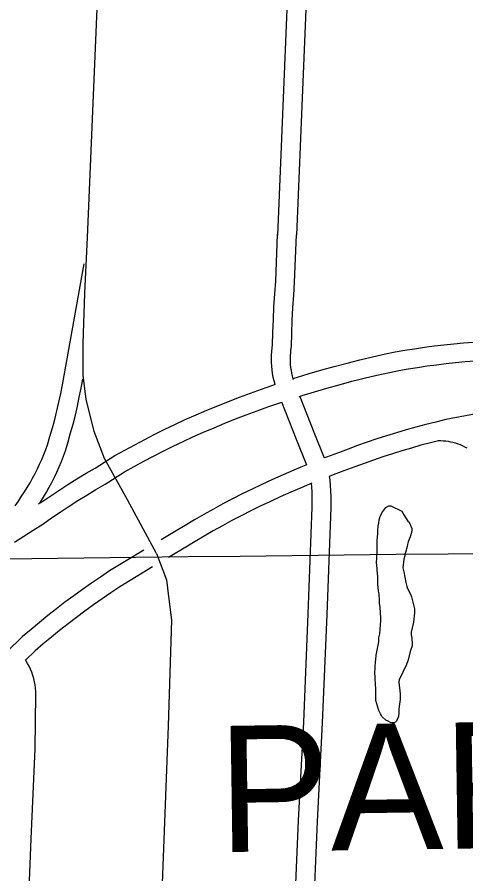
# Model space of a CAD drawing. Extents: x 3677843 to 3715951, y 511991 to 537744.
# Drawn here: x 3694217 to 3694928, y 523103 to 524461 of the extents above; entities that cross this region are included whole.
import ezdxf

# ---------------------------------------------------------------- set-up
doc = ezdxf.new("R2010")
doc.units = 0
for name, color, linetype in [('V-GRID-MAJR', 7, 'Continuous'), ('V-ROAD-CNTR', 7, 'Continuous'), ('V-SITE-VEGE', 7, 'Continuous'), ('V-TOPO-GNAM-IDEN', 7, 'Continuous')]:
    doc.layers.add(name, color=color, linetype=linetype)

msp = doc.modelspace()

# ---------------------------------------------------------------- linework, layer by layer
at = {"layer": 'V-GRID-MAJR'}
msp.add_spline([(3682033.6, 523465.9), (3687312.3, 523524.6), (3697869.7, 523644.4)], degree=3, dxfattribs=at)
at = {"layer": 'V-ROAD-CNTR'}
for points in [[(3694438.3, 523610.8), (3694392.3, 523695.7), (3694355.9, 523761.4), (3694339.1, 523804.3), (3694326.6, 523855.4), (3694321.7, 523893.2), (3694321.9, 523943.7), (3694324.7, 524023.2), (3694328.9, 524111.7), (3694371.4, 525125.4), (3694418.2, 526169.4), (3694449.9, 526976.4)], [(3694692.2, 525363.3), (3694666.7, 525011.9), (3694630, 524115.1)], [(3694722.2, 525361.5), (3694696.7, 525010.2), (3694660, 524115.5)], [(3694629.3, 524117.2), (3694626.4, 524042.6), (3694624.9, 524022.5), (3694623.7, 524002), (3694622.7, 523981.5), (3694622, 523961.1), (3694621.5, 523941.6), (3694620.9, 523937), (3694620.3, 523931.2), (3694619.9, 523925.4), (3694619.7, 523919.5), (3694619.9, 523913.7), (3694620.2, 523907.9), (3694620.8, 523902), (3694621.6, 523896.3), (3694622.6, 523890.5), (3694623.9, 523884.8), (3694625.4, 523879.2), (3694625.7, 523878)], [(3694659.3, 524116.1), (3694656.4, 524040.9), (3694654.9, 524020.5), (3694653.6, 524000.4), (3694652.7, 523980.3), (3694652, 523960.2), (3694651.5, 523939.1), (3694650.6, 523933.3), (3694650.2, 523928.7), (3694649.9, 523924.1), (3694649.8, 523919.4), (3694649.8, 523914.8), (3694650.1, 523910.2), (3694650.6, 523905.6), (3694651.2, 523901), (3694652, 523896.5), (3694653, 523892), (3694654.2, 523887.5), (3694654.5, 523886.7)], [(3694214, 523686.6), (3694219.3, 523694), (3694224.4, 523701.5), (3694229, 523708.5), (3694233.4, 523715.6), (3694237.7, 523722.7), (3694241.8, 523730), (3694245.7, 523737.4), (3694249.4, 523744.8), (3694252.9, 523752.4), (3694256.3, 523760), (3694259.5, 523767.7), (3694262.5, 523775.4), (3694265.3, 523783.1), (3694269.3, 523796.3), (3694273.2, 523809.8), (3694276.9, 523823.4), (3694280.3, 523837), (3694283.5, 523850.7), (3694286.4, 523864.5), (3694289.1, 523878.3), (3694323.5, 524069.9)], [(3694653.9, 523888), (3694659.9, 523889.9), (3694679.8, 523895.9), (3694699.8, 523901.8), (3694719.8, 523907.4), (3694740, 523912.7), (3694760.2, 523917.8), (3694780.4, 523922.7), (3694800.9, 523927.3), (3694816.4, 523930.3), (3694831.7, 523933), (3694847.1, 523935.4), (3694862.6, 523937.7), (3694878, 523939.8), (3694893.5, 523941.7), (3694909, 523943.3), (3694924.6, 523944.8), (3694940.1, 523946), (3694955.7, 523947.1), (3694971.3, 523947.9), (3694989.7, 523948.6)], [(3694663.9, 523859.7), (3694668.8, 523861.2), (3694688.4, 523867.2), (3694708, 523872.9), (3694727.7, 523878.4), (3694747.5, 523883.7), (3694767.3, 523888.7), (3694787.2, 523893.5), (3694807, 523897.9), (3694821.8, 523900.7), (3694836.7, 523903.4), (3694851.7, 523905.8), (3694866.8, 523908), (3694881.8, 523910), (3694896.9, 523911.9), (3694912, 523913.5), (3694927.1, 523914.9), (3694942.3, 523916.1), (3694957.4, 523917.1), (3694972.6, 523917.9), (3694975.5, 523918)], [(3694253.2, 523690.6), (3694254.3, 523692.3), (3694259.1, 523700), (3694263.7, 523707.8), (3694268.1, 523715.7), (3694272.3, 523723.6), (3694276.4, 523731.7), (3694280.2, 523739.9), (3694283.9, 523748.1), (3694287.4, 523756.5), (3694290.6, 523764.9), (3694293.8, 523773.6), (3694298.1, 523787.8), (3694302.1, 523801.8), (3694305.9, 523815.9), (3694309.5, 523830), (3694312.8, 523844.2), (3694315.8, 523858.4), (3694318.6, 523872.7), (3694321.2, 523886.9)], [(3694251.3, 523689.3), (3694254.9, 523691.8), (3694269, 523701.4), (3694283.3, 523710.8), (3694297.6, 523720), (3694312.1, 523729), (3694326.7, 523737.9), (3694341.1, 523746.3), (3694372.2, 523766), (3694388.1, 523774.8), (3694403.7, 523783.3), (3694419.5, 523791.7), (3694435.3, 523799.8), (3694451.3, 523807.7), (3694467.3, 523815.5), (3694483.6, 523823.1), (3694500.7, 523830.6), (3694517.8, 523837.9), (3694535.1, 523845), (3694552.4, 523851.9), (3694569.7, 523858.6), (3694587.2, 523865.1), (3694604.7, 523871.5), (3694622.3, 523877.6), (3694626.8, 523879.1)], [(3694665.1, 523859.8), (3694687.4, 523802.9), (3694703.8, 523762.2)], [(3694213.3, 523628.9), (3694227.9, 523638.5), (3694242.6, 523647.8), (3694257.9, 523657.3), (3694272, 523667.1), (3694285.7, 523676.5), (3694299.6, 523685.7), (3694313.7, 523694.7), (3694327.8, 523703.5), (3694342.1, 523712.1), (3694356.7, 523720.7), (3694387.6, 523740.2), (3694402.5, 523748.6), (3694417.9, 523756.9), (3694433.3, 523765), (3694448.9, 523773), (3694464.5, 523780.8), (3694480.2, 523788.4), (3694495.9, 523795.7), (3694512.6, 523803), (3694529.4, 523810.2), (3694546.3, 523817.2), (3694563.3, 523824), (3694580.4, 523830.6), (3694597.5, 523837), (3694614.7, 523843.2), (3694632, 523849.2), (3694636.9, 523850.9)], [(3694636.2, 523851.1), (3694659.5, 523791.8), (3694675.9, 523751.2)], [(3694976.7, 523838.6), (3694958.6, 523834.9), (3694927.8, 523828.8), (3694896.5, 523823), (3694880.6, 523819.2), (3694864.9, 523815.3), (3694849.2, 523811.2), (3694833.7, 523806.9), (3694818.2, 523802.3), (3694802.7, 523797.5), (3694787.3, 523792.5), (3694772, 523787.2), (3694756.8, 523781.8), (3694741.9, 523776.2), (3694724.6, 523770), (3694707.2, 523763.5), (3694703.8, 523762.2)], [(3694884.9, 523789.4), (3694872.3, 523786.3), (3694857.1, 523782.3), (3694841.9, 523778), (3694826.8, 523773.6), (3694811.8, 523768.9), (3694796.8, 523764), (3694782, 523758.9), (3694767.1, 523753.6), (3694752.2, 523748), (3694734.9, 523741.8), (3694717.9, 523735.5), (3694711.9, 523733.1)], [(3694884.2, 523789.7), (3694888.4, 523789.7), (3694892.3, 523789.5), (3694896.3, 523789.2), (3694900.1, 523788.7), (3694904, 523788), (3694907.8, 523787.1), (3694911.6, 523786), (3694915.3, 523784.8), (3694919, 523783.4), (3694922.6, 523781.8), (3694926.1, 523780.1), (3694929.6, 523778.2)], [(3694675.9, 523751.2), (3694655.7, 523742.8), (3694638.6, 523735.4), (3694621.7, 523727.9), (3694604.9, 523720.1), (3694589.4, 523712.8), (3694573.9, 523705.2), (3694558.6, 523697.4), (3694543.4, 523689.4), (3694528.2, 523681.2), (3694513.2, 523672.8), (3694498.3, 523664.2), (3694483.5, 523655.4), (3694469.1, 523646.5), (3694445.3, 523632.5)], [(3694711.9, 523733.1), (3694712.6, 523727.6), (3694713.4, 523718.8), (3694714, 523710), (3694714.3, 523701.2), (3694714.5, 523692.3), (3694714.4, 523683.5), (3694707.8, 523513.9), (3694700.8, 523342.3), (3694692.6, 523186.2), (3694685.8, 523024.2), (3694679.9, 522857.5), (3694675.4, 522787.8), (3694674.6, 522777.8), (3694673.5, 522767.8), (3694672.1, 522757.9), (3694670.5, 522747.9), (3694668.7, 522738), (3694666.6, 522728.2), (3694664.3, 522718.4), (3694661.7, 522708.7), (3694660.7, 522705)], [(3694684.2, 523722.2), (3694667.4, 523715.1), (3694650.7, 523707.9), (3694634.1, 523700.6), (3694617.6, 523692.9), (3694602.4, 523685.7), (3694587.3, 523678.3), (3694572.4, 523670.7), (3694557.5, 523662.9), (3694542.7, 523654.9), (3694528.1, 523646.7), (3694513.5, 523638.3), (3694499.1, 523629.7), (3694484.6, 523620.8), (3694460, 523606.3), (3694457.1, 523604.6)], [(3694683, 523721.7), (3694683.5, 523716.5), (3694684, 523708.4), (3694684.3, 523700.3), (3694684.4, 523692.3), (3694684.4, 523684.2), (3694677.9, 523515.1), (3694670.8, 523343.7), (3694662.6, 523187.6), (3694655.8, 523025.3), (3694649.9, 522859), (3694645.5, 522790), (3694644.7, 522780.7), (3694643.7, 522771.5), (3694642.4, 522762.2), (3694641, 522753), (3694639.3, 522743.9), (3694637.4, 522734.8), (3694635.2, 522725.7), (3694632.8, 522716.7), (3694631.7, 522712.9)], [(3694418.2, 523616.3), (3694390.1, 523599.3), (3694363.7, 523583.1), (3694349.2, 523573.4), (3694335, 523563.7), (3694320.9, 523553.8), (3694307, 523543.7), (3694293.1, 523533.4), (3694279.5, 523522.9), (3694265.9, 523512.3), (3694252.5, 523501.4), (3694239.3, 523490.4), (3694225.9, 523479), (3694200.3, 523454.5)], [(3694438.3, 523610.8), (3694453.9, 523569.1), (3694457.2, 523542.4), (3694462.1, 523505.3), (3694456.6, 523337.4), (3694435.5, 522782.7), (3694427.9, 522607.7), (3694418.4, 522405.9), (3694411.7, 522216), (3694405.4, 522118.8)], [(3694431.7, 523589.4), (3694405.7, 523573.7), (3694379.9, 523557.8), (3694366, 523548.6), (3694352.1, 523539.1), (3694338.4, 523529.4), (3694324.7, 523519.5), (3694311.2, 523509.4), (3694297.9, 523499.2), (3694284.6, 523488.8), (3694271.6, 523478.2), (3694258.6, 523467.5), (3694246.1, 523456.7), (3694230.3, 523441.7)], [(3694234.1, 523024.6), (3694239.7, 523158.5), (3694246, 523301.1), (3694246.9, 523387.1), (3694246.8, 523392.2), (3694246.4, 523397.3), (3694245.7, 523402.5), (3694244.8, 523407.6), (3694243.6, 523412.6), (3694242.2, 523417.6), (3694240.5, 523422.5), (3694238.5, 523427.3), (3694236.4, 523432), (3694233.9, 523436.6), (3694231.3, 523441.1), (3694230.7, 523442)]]:
    msp.add_lwpolyline(points, dxfattribs=at)
at = {"layer": 'V-SITE-VEGE'}
msp.add_lwpolyline([(3694826.9, 523677.8), (3694829.7, 523672.3), (3694836.3, 523662), (3694838.5, 523660.4), (3694842.4, 523650.6), (3694842.4, 523647.9), (3694841.9, 523644.1), (3694839.8, 523637), (3694836.6, 523629.3), (3694835.6, 523624.9), (3694835, 523621.7), (3694832.4, 523612.4), (3694831.3, 523609.6), (3694831.3, 523606.9), (3694829.7, 523602), (3694828.2, 523588.3), (3694829.9, 523581.8), (3694833.3, 523564.9), (3694834.5, 523558.4), (3694835.6, 523555.1), (3694840.6, 523546.4), (3694842.2, 523542.1), (3694845.1, 523529.6), (3694846.8, 523523), (3694846.8, 523516.5), (3694845.3, 523501.7), (3694841.6, 523485.9), (3694841.6, 523482.1), (3694842.8, 523476.6), (3694843.4, 523467.4), (3694842.9, 523464.6), (3694840.7, 523457), (3694836.5, 523440.6), (3694834.4, 523434.6), (3694822.6, 523410.5), (3694822.1, 523406.6), (3694823.9, 523388.1), (3694823.9, 523379.4), (3694821.9, 523364.6), (3694821.9, 523358.1), (3694821.4, 523352.6), (3694818.2, 523345), (3694816.6, 523343.3), (3694813.9, 523342.2), (3694811.7, 523342.2), (3694809, 523342.7), (3694805.1, 523344.9), (3694801.3, 523346.5), (3694795.8, 523351.9), (3694794.7, 523354.1), (3694793, 523356.8), (3694790.3, 523361.7), (3694785.8, 523378), (3694785.6, 523393.8), (3694785, 523406.3), (3694784.4, 523410.7), (3694784.4, 523415.6), (3694783.8, 523420.5), (3694785.3, 523439.6), (3694785.8, 523442.3), (3694786.3, 523449.4), (3694790.5, 523470.7), (3694790.4, 523477.3), (3694792, 523483.3), (3694793, 523498), (3694793.5, 523503.5), (3694793.4, 523509), (3694792.8, 523516.6), (3694792.7, 523525.9), (3694791.6, 523531.3), (3694791.5, 523538.9), (3694790.9, 523544.4), (3694790.9, 523546.6), (3694789.8, 523550.9), (3694788.6, 523562.4), (3694788.5, 523573.8), (3694787.9, 523584.7), (3694787.9, 523586.9), (3694786.7, 523596.7), (3694787.2, 523602.7), (3694787.6, 523616.4), (3694787.5, 523631.6), (3694788.5, 523642.5), (3694789, 523645.8), (3694789.5, 523655.1), (3694790.5, 523658.9), (3694791, 523664.4), (3694792.1, 523667.7), (3694795.3, 523675.3), (3694801.2, 523683.6), (3694806.1, 523686.3), (3694809.4, 523686.4)], close=True, dxfattribs=at)

# ---------------------------------------------------------------- texts
at = {"layer": 'V-TOPO-GNAM-IDEN'}
msp.add_text('PARISH,', height=200, rotation=0.8443, dxfattribs=at).set_placement((3694536.5, 523137.3))

doc.saveas('drawing.dxf')
